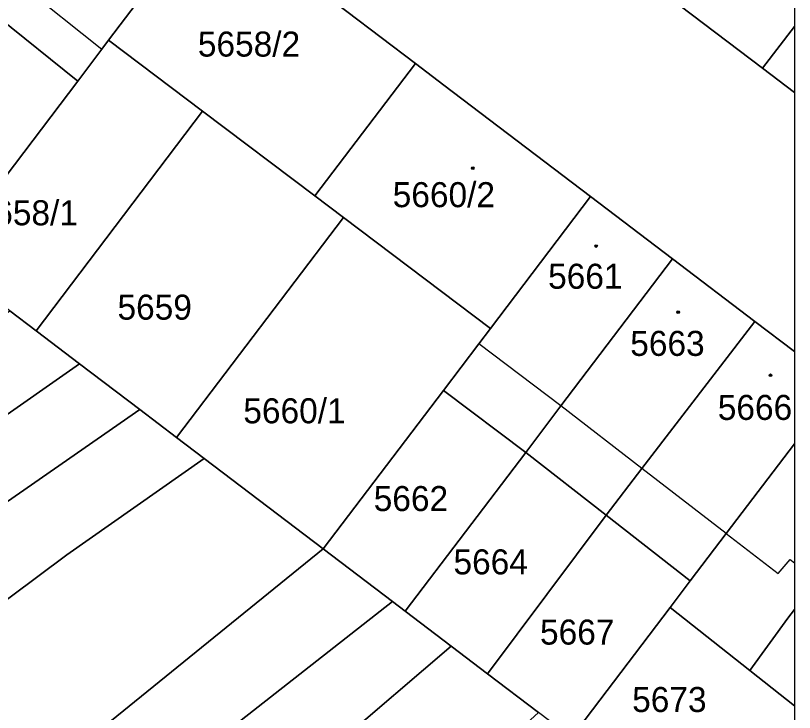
# Model space of a CAD drawing. Extents: x -596233 to -595156, y -1161235 to -1159375.
# Drawn here: x -595211.2 to -595158.2, y -1160797.9 to -1160750.5 of the extents above; entities that cross this region are included whole.
import ezdxf

# ---------------------------------------------------------------- set-up
doc = ezdxf.new("R2010")
doc.units = 0
for name, color, linetype in [('KN_CAR_KR', 7, 'Continuous'), ('KN_KULTURY', 7, 'Continuous'), ('KN_PARC_CIS_POZ', 7, 'Continuous'), ('KN_PARC_CIS_STAV', 7, 'Continuous'), ('KN_PARC_PLOCHA', 7, 'Continuous'), ('parcely_l', 7, 'Continuous')]:
    doc.layers.add(name, color=color, linetype=linetype)

msp = doc.modelspace()

# ---------------------------------------------------------------- linework, layer by layer
at = {"layer": 'KN_CAR_KR'}
for points in [[(-595210.75, -1160748.43), (-595205.28, -1160752.8)], [(-595174.1, -1160777.04), (-595179.68, -1160772.82)], [(-595168.59, -1160781.29), (-595174.1, -1160777.04)], [(-595162.86, -1160785.7), (-595168.59, -1160781.29)], [(-595162.86, -1160785.7), (-595159.33, -1160788.43)], [(-595159.33, -1160788.43), (-595158.52, -1160787.48)], [(-595158.52, -1160787.48), (-595158.2304, -1160787.6964)]]:
    msp.add_lwpolyline(points, dxfattribs=at)
at = {"layer": 'KN_KULTURY'}
for centre, radius in [((-595180.09, -1160760.89), 0.09), ((-595180.09, -1160760.89), 0.0398), ((-595171.71, -1160766.18), 0.09), ((-595171.71, -1160766.18), 0.0398), ((-595166.13, -1160770.67), 0.09), ((-595166.13, -1160770.67), 0.0398), ((-595159.85, -1160774.96), 0.09), ((-595159.85, -1160774.96), 0.0398)]:
    msp.add_circle(centre, radius, dxfattribs=at)
at = {"layer": 'KN_PARC_PLOCHA'}
for points in [[(-595197.97, -1160743.16), (-595204.83, -1160752.2), (-595205.28, -1160752.8), (-595206.92, -1160754.97), (-595212.39, -1160750.59), (-595211.9, -1160749.94), (-595210.75, -1160748.43), (-595210.67, -1160748.33), (-595203.54, -1160738.93)], [(-595183.97, -1160753.79), (-595190.82, -1160762.77), (-595198.45, -1160757.01), (-595204.83, -1160752.2), (-595197.97, -1160743.16)], [(-595158.2304, -1160744.7223), (-595158.2304, -1160751.2615), (-595160.39, -1160754.1), (-595170, -1160746.8), (-595166.95, -1160742.8), (-595160.53, -1160747.74)], [(-595206.92, -1160754.97), (-595216.12, -1160767.1), (-595220.6, -1160763.7), (-595221.7, -1160762.86), (-595212.39, -1160750.59)], [(-595158.2304, -1160755.7399), (-595160.39, -1160754.1), (-595158.2304, -1160751.2615)], [(-595198.45, -1160757.01), (-595209.76, -1160771.93), (-595211.55, -1160770.58), (-595214.64, -1160768.22), (-595216.12, -1160767.1), (-595206.92, -1160754.97), (-595205.28, -1160752.8), (-595204.83, -1160752.2)], [(-595172.09, -1160762.82), (-595178.89, -1160771.78), (-595188.88, -1160764.24), (-595190.82, -1160762.77), (-595183.97, -1160753.79), (-595182.05, -1160755.25)], [(-595190.82, -1160762.77), (-595188.88, -1160764.24), (-595200.22, -1160779.18), (-595202.71, -1160777.29), (-595206.81, -1160774.17), (-595209.76, -1160771.93), (-595198.45, -1160757.01)], [(-595166.52, -1160767.05), (-595174.1, -1160777.04), (-595176.49, -1160780.2), (-595182.08, -1160775.99), (-595179.68, -1160772.82), (-595178.89, -1160771.78), (-595172.09, -1160762.82)], [(-595178.89, -1160771.78), (-595179.68, -1160772.82), (-595182.08, -1160775.99), (-595190.25, -1160786.75), (-595198.33, -1160780.61), (-595200.22, -1160779.18), (-595188.88, -1160764.24)], [(-595160.93, -1160771.3), (-595168.59, -1160781.29), (-595171.03, -1160784.47), (-595176.49, -1160780.2), (-595174.1, -1160777.04), (-595166.52, -1160767.05)], [(-595209.76, -1160771.93), (-595206.81, -1160774.17), (-595231.7, -1160791.59), (-595259.66, -1160809.56), (-595264.05, -1160804.75), (-595242.31, -1160790.92), (-595223.26, -1160778.52), (-595211.55, -1160770.58)], [(-595158.2304, -1160773.3519), (-595158.2304, -1160779.604), (-595162.86, -1160785.7), (-595165.31, -1160788.93), (-595171.03, -1160784.47), (-595168.59, -1160781.29), (-595160.93, -1160771.3)], [(-595202.71, -1160777.29), (-595227.78, -1160794.69), (-595255.91, -1160814.88), (-595261, -1160818.43), (-595264.73, -1160821.03), (-595268.52, -1160815.62), (-595265.53, -1160813.55), (-595259.66, -1160809.56), (-595231.7, -1160791.59), (-595206.81, -1160774.17)], [(-595176.49, -1160780.2), (-595184.67, -1160790.99), (-595185.53, -1160790.33), (-595190.25, -1160786.75), (-595182.08, -1160775.99)], [(-595200.22, -1160779.18), (-595198.33, -1160780.61), (-595207.66, -1160787.16), (-595222.92, -1160798.53), (-595242.68, -1160813.39), (-595251.47, -1160820.08), (-595255.91, -1160814.88), (-595227.78, -1160794.69), (-595202.71, -1160777.29)], [(-595158.2304, -1160790.8675), (-595158.67, -1160791.45), (-595161.26, -1160795.01), (-595166.67, -1160790.72), (-595165.31, -1160788.93), (-595162.86, -1160785.7), (-595158.2304, -1160779.604)], [(-595171.03, -1160784.47), (-595179.09, -1160795.23), (-595181.55, -1160793.35), (-595184.67, -1160790.99), (-595176.49, -1160780.2)], [(-595190.25, -1160786.75), (-595213.75, -1160805.78), (-595235.77, -1160822.47), (-595237.47, -1160820.23), (-595242.68, -1160813.39), (-595222.92, -1160798.53), (-595207.66, -1160787.16), (-595198.33, -1160780.61)], [(-595165.31, -1160788.93), (-595166.67, -1160790.72), (-595173.38, -1160799.56), (-595175.62, -1160797.86), (-595179.09, -1160795.23), (-595171.03, -1160784.47)], [(-595185.53, -1160790.33), (-595197.82, -1160799.94), (-595207.59, -1160807.92), (-595209.29, -1160809.31), (-595233.96, -1160829.25), (-595238.54, -1160832.95), (-595240.88, -1160834.98), (-595243.75, -1160837.47), (-595245.64, -1160835.49), (-595248.13, -1160832.88), (-595242.47, -1160827.65), (-595235.77, -1160822.47), (-595213.75, -1160805.78), (-595190.25, -1160786.75)], [(-595184.67, -1160790.99), (-595181.55, -1160793.35), (-595196.9, -1160806.5), (-595203.66, -1160812.18), (-595207.59, -1160807.92), (-595197.82, -1160799.94), (-595185.53, -1160790.33)], [(-595161.26, -1160795.01), (-595158.2304, -1160797.413), (-595158.2304, -1160799.8455), (-595159.98, -1160798.44), (-595161.15, -1160799.92), (-595163.01, -1160798.46), (-595167.5, -1160804.16), (-595172.06, -1160800.56), (-595173.38, -1160799.56), (-595166.67, -1160790.72)], [(-595158.2304, -1160797.413), (-595161.26, -1160795.01), (-595158.67, -1160791.45), (-595158.2304, -1160790.8675)], [(-595179.09, -1160795.23), (-595175.62, -1160797.86), (-595181.2, -1160802.98), (-595186.75, -1160808.07), (-595197.04, -1160817.51), (-595200.32, -1160814.87), (-595203.66, -1160812.18), (-595196.9, -1160806.5), (-595181.55, -1160793.35)]]:
    msp.add_lwpolyline(points, close=True, dxfattribs=at)
msp.add_lwpolyline([(-595170, -1160746.8), (-595160.39, -1160754.1), (-595158.2304, -1160755.7399), (-595158.2304, -1160773.3519), (-595160.93, -1160771.3), (-595166.52, -1160767.05), (-595172.09, -1160762.82), (-595182.05, -1160755.25), (-595183.97, -1160753.79), (-595197.97, -1160743.16)], dxfattribs=at)
at = {"layer": 'parcely_l'}
for points in [[(-595204.83, -1160752.2), (-595197.97, -1160743.16)], [(-595197.97, -1160743.16), (-595183.97, -1160753.79)], [(-595158.2304, -1160744.7223), (-595158.2304, -1160751.2615)], [(-595160.39, -1160754.1), (-595170, -1160746.8)], [(-595212.39, -1160750.59), (-595206.92, -1160754.97)], [(-595158.2304, -1160751.2615), (-595160.39, -1160754.1)], [(-595158.2304, -1160751.2615), (-595158.2304, -1160755.7399)], [(-595206.92, -1160754.97), (-595205.28, -1160752.8), (-595204.83, -1160752.2)], [(-595198.45, -1160757.01), (-595204.83, -1160752.2)], [(-595183.97, -1160753.79), (-595190.82, -1160762.77)], [(-595183.97, -1160753.79), (-595182.05, -1160755.25), (-595172.09, -1160762.82)], [(-595158.2304, -1160755.7399), (-595160.39, -1160754.1)], [(-595206.92, -1160754.97), (-595216.12, -1160767.1)], [(-595158.2304, -1160755.7399), (-595158.2304, -1160773.3519)], [(-595209.76, -1160771.93), (-595198.45, -1160757.01)], [(-595190.82, -1160762.77), (-595198.45, -1160757.01)], [(-595190.82, -1160762.77), (-595188.88, -1160764.24)], [(-595178.89, -1160771.78), (-595172.09, -1160762.82)], [(-595172.09, -1160762.82), (-595166.52, -1160767.05)], [(-595188.88, -1160764.24), (-595200.22, -1160779.18)], [(-595178.89, -1160771.78), (-595188.88, -1160764.24)], [(-595166.52, -1160767.05), (-595174.1, -1160777.04), (-595176.49, -1160780.2)], [(-595166.52, -1160767.05), (-595160.93, -1160771.3)], [(-595211.55, -1160770.58), (-595209.76, -1160771.93)], [(-595171.03, -1160784.47), (-595168.59, -1160781.29), (-595160.93, -1160771.3)], [(-595160.93, -1160771.3), (-595158.2304, -1160773.3519)], [(-595182.08, -1160775.99), (-595179.68, -1160772.82), (-595178.89, -1160771.78)], [(-595209.76, -1160771.93), (-595206.81, -1160774.17)], [(-595158.2304, -1160773.3519), (-595158.2304, -1160779.604)], [(-595206.81, -1160774.17), (-595231.7, -1160791.59), (-595259.66, -1160809.56)], [(-595206.81, -1160774.17), (-595202.71, -1160777.29)], [(-595190.25, -1160786.75), (-595182.08, -1160775.99)], [(-595182.08, -1160775.99), (-595176.49, -1160780.2)], [(-595202.71, -1160777.29), (-595227.78, -1160794.69), (-595255.91, -1160814.88)], [(-595200.22, -1160779.18), (-595202.71, -1160777.29)], [(-595200.22, -1160779.18), (-595198.33, -1160780.61)], [(-595158.2304, -1160779.604), (-595162.86, -1160785.7), (-595165.31, -1160788.93)], [(-595158.2304, -1160779.604), (-595158.2304, -1160790.8675)], [(-595176.49, -1160780.2), (-595184.67, -1160790.99)], [(-595176.49, -1160780.2), (-595171.03, -1160784.47)], [(-595242.68, -1160813.39), (-595222.92, -1160798.53), (-595207.66, -1160787.16), (-595198.33, -1160780.61)], [(-595198.33, -1160780.61), (-595190.25, -1160786.75)], [(-595179.09, -1160795.23), (-595171.03, -1160784.47)], [(-595171.03, -1160784.47), (-595165.31, -1160788.93)], [(-595190.25, -1160786.75), (-595213.75, -1160805.78), (-595235.77, -1160822.47)], [(-595185.53, -1160790.33), (-595190.25, -1160786.75)], [(-595165.31, -1160788.93), (-595166.67, -1160790.72)], [(-595207.59, -1160807.92), (-595197.82, -1160799.94), (-595185.53, -1160790.33)], [(-595184.67, -1160790.99), (-595185.53, -1160790.33)], [(-595173.38, -1160799.56), (-595166.67, -1160790.72)], [(-595166.67, -1160790.72), (-595161.26, -1160795.01)], [(-595158.2304, -1160790.8675), (-595158.67, -1160791.45), (-595161.26, -1160795.01)], [(-595158.2304, -1160790.8675), (-595158.2304, -1160797.413)], [(-595184.67, -1160790.99), (-595181.55, -1160793.35)], [(-595181.55, -1160793.35), (-595196.9, -1160806.5), (-595203.66, -1160812.18)], [(-595179.09, -1160795.23), (-595181.55, -1160793.35)], [(-595161.26, -1160795.01), (-595158.2304, -1160797.413)], [(-595175.62, -1160797.86), (-595179.09, -1160795.23)], [(-595158.2304, -1160797.413), (-595158.2304, -1160799.8455)]]:
    msp.add_lwpolyline(points, dxfattribs=at)

# ---------------------------------------------------------------- texts
at = {"layer": 'KN_PARC_CIS_POZ'}
for s, p in [('5658/1', (-595213.8666, -1160764.77)), ('5659', (-595204.2266, -1160771.18)), ('5660/1', (-595195.6766, -1160778.22)), ('5662', (-595186.8166, -1160784.18)), ('5664', (-595181.3966, -1160788.48)), ('5667', (-595175.5166, -1160793.25)), ('5673', (-595169.2566, -1160797.83))]:
    msp.add_text(s, height=1.7, dxfattribs=at).set_placement(p)
at = {"layer": 'KN_PARC_CIS_STAV'}
for s, p in [('5658/2', (-595198.7666, -1160753.31)), ('5660/2', (-595185.5266, -1160763.54)), ('5661', (-595174.9666, -1160769.08)), ('5663', (-595169.3866, -1160773.64)), ('5666', (-595163.4393, -1160777.99))]:
    msp.add_text(s, height=1.7, dxfattribs=at).set_placement(p)

doc.saveas('drawing.dxf')
